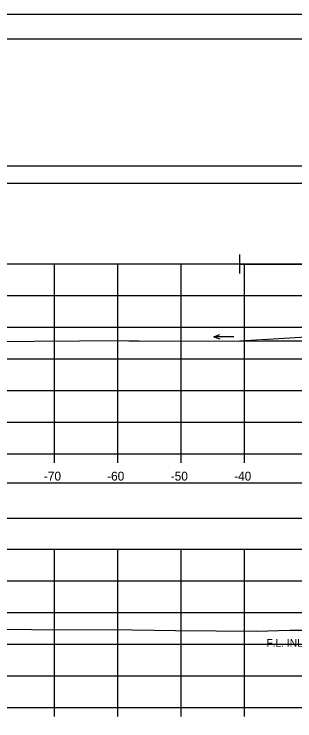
# Model space of a CAD drawing. Extents: x 1369627 to 1374022, y 380035 to 398173.
# Drawn here: x 1372022.2 to 1372066.4, y 388460.9 to 388572.3 of the extents above; entities that cross this region are included whole.
import ezdxf

# ---------------------------------------------------------------- set-up
doc = ezdxf.new("R2010")
doc.units = 0
for name, color, linetype in [('Default', 7, 'Continuous'), ('R_Axis', 7, 'Continuous'), ('R_Axis Annot', 7, 'Continuous'), ('R_Border', 7, 'Continuous'), ('R_Border Notes', 7, 'Continuous'), ('R_Drive', 7, 'Continuous'), ('R_Exist Surface', 7, 'Continuous'), ('R_Grid', 7, 'Continuous'), ('R_MOT', 7, 'Continuous'), ('R_No Plot', 7, 'Continuous'), ('R_Water Annot', 7, 'Continuous'), ('T_Vehicle Path Lt Minor', 7, 'Continuous')]:
    doc.layers.add(name, color=color, linetype=linetype)

msp = doc.modelspace()

# ---------------------------------------------------------------- linework, layer by layer
at = {"layer": 'Default'}
for points in [[(1371948.53, 388545.63), (1372248.53, 388545.63), (1372248.53, 388548.34), (1371948.53, 388548.34)], [(1371948.53, 388492.8), (1372248.53, 388492.8), (1372248.53, 388498.32), (1371948.53, 388498.32)]]:
    msp.add_lwpolyline(points, close=True, dxfattribs=at)
at = {"layer": 'R_Axis'}
for p, q in [((1371948.53, 388502.94), (1372248.53, 388502.94)), ((1372028.53, 388501.54), (1372028.53, 388502.94)), ((1372038.53, 388501.54), (1372038.53, 388502.94)), ((1372048.53, 388501.54), (1372048.53, 388502.94)), ((1372058.53, 388501.54), (1372058.53, 388502.94)), ((1371948.53, 388462.94), (1372248.53, 388462.94)), ((1372028.53, 388461.54), (1372028.53, 388462.94)), ((1372038.53, 388461.54), (1372038.53, 388462.94)), ((1372048.53, 388461.54), (1372048.53, 388462.94)), ((1372058.53, 388461.54), (1372058.53, 388462.94))]:
    msp.add_line(p, q, dxfattribs=at)
at = {"layer": 'R_Border'}
msp.add_line((1371940.53, 388568.4), (1372256.71, 388568.4), dxfattribs=at)
at = {"layer": 'R_Drive'}
msp.add_line((1372071.53, 388521.55), (1372057.75, 388520.72), dxfattribs=at)
at = {"layer": 'R_Exist Surface'}
for points in [[(1372003.63, 388520.57), (1372039.7, 388520.82), (1372040.28, 388520.79), (1372041.87, 388520.78), (1372056.79, 388520.71), (1372061.46, 388520.76), (1372067.78, 388520.76)], [(1372016.3, 388475.32), (1372024.99, 388475.27), (1372040.78, 388475.18), (1372047.6, 388475.09), (1372060.46, 388475), (1372065.67, 388475.13), (1372069.11, 388475.17)]]:
    msp.add_lwpolyline(points, dxfattribs=at)
at = {"layer": 'R_Grid'}
for p, q in [((1371948.53, 388532.94), (1372248.53, 388532.94)), ((1372028.53, 388502.94), (1372028.53, 388532.94)), ((1372038.53, 388502.94), (1372038.53, 388532.94)), ((1372048.53, 388502.94), (1372048.53, 388532.94)), ((1372058.53, 388502.94), (1372058.53, 388532.94)), ((1371948.53, 388527.94), (1372248.53, 388527.94)), ((1371948.53, 388522.94), (1372248.53, 388522.94)), ((1371948.53, 388517.94), (1372248.53, 388517.94)), ((1371948.53, 388512.94), (1372248.53, 388512.94)), ((1371948.53, 388507.94), (1372248.53, 388507.94)), ((1371948.53, 388502.94), (1372248.53, 388502.94)), ((1371948.53, 388487.94), (1372248.53, 388487.94)), ((1372028.53, 388462.94), (1372028.53, 388487.94)), ((1372038.53, 388462.94), (1372038.53, 388487.94)), ((1372048.53, 388462.94), (1372048.53, 388487.94)), ((1372058.53, 388462.94), (1372058.53, 388487.94)), ((1371948.53, 388482.94), (1372248.53, 388482.94)), ((1371948.53, 388477.94), (1372248.53, 388477.94)), ((1371948.53, 388472.94), (1372248.53, 388472.94)), ((1371948.53, 388467.94), (1372248.53, 388467.94)), ((1371948.53, 388462.94), (1372248.53, 388462.94))]:
    msp.add_line(p, q, dxfattribs=at)
at = {"layer": 'R_MOT'}
for p, q in [((1372057.75, 388531.39), (1372057.75, 388534.39)), ((1372057.75, 388532.89), (1372126.24, 388532.89))]:
    msp.add_line(p, q, dxfattribs=at)
at = {"layer": 'R_No Plot'}
msp.add_line((1371928.13, 388572.3), (1372261.46, 388572.3), dxfattribs=at)
for points in [[(1371928.12, 388572.3), (1372261.46, 388572.3), (1372261.46, 388358.96), (1371928.12, 388358.96)], [(1372174.45, 388568.4), (1372194.07, 388568.4), (1372194.07, 388558.52), (1372210.18, 388558.52), (1372233.38, 388558.52), (1372233.38, 388525.85), (1372256.59, 388525.85), (1372256.71, 388362.94), (1371940.53, 388362.94), (1371940.53, 388568.4)]]:
    msp.add_lwpolyline(points, close=True, dxfattribs=at)
at = {"layer": 'R_Water Annot'}
for p, q in [((1372053.67, 388521.43), (1372054.63, 388521.78)), ((1372056.81, 388521.43), (1372053.67, 388521.43)), ((1372053.67, 388521.43), (1372054.63, 388521.08))]:
    msp.add_line(p, q, dxfattribs=at)
at = {"layer": 'T_Vehicle Path Lt Minor'}
msp.add_line((1372071.53, 388521.55), (1372057.75, 388520.72), dxfattribs=at)
msp.add_lwpolyline([(1372057.75, 388520.72), (1372061.46, 388520.76), (1372067.78, 388520.76), (1372071.9, 388520.76)], dxfattribs=at)

# ---------------------------------------------------------------- texts
at = {"layer": 'R_Axis Annot'}
for s, p in [('-70', (1372026.87, 388498.74)), ('-60', (1372036.84, 388498.74)), ('-50', (1372046.87, 388498.74)), ('-40', (1372056.87, 388498.74))]:
    msp.add_text(s, height=1.4, dxfattribs=at).set_placement(p)
at = {"layer": 'R_Border Notes'}
msp.add_text('F.L. INLET=237.20', height=1.2, dxfattribs=at).set_placement((1372061.98, 388472.54))

doc.saveas('drawing.dxf')
